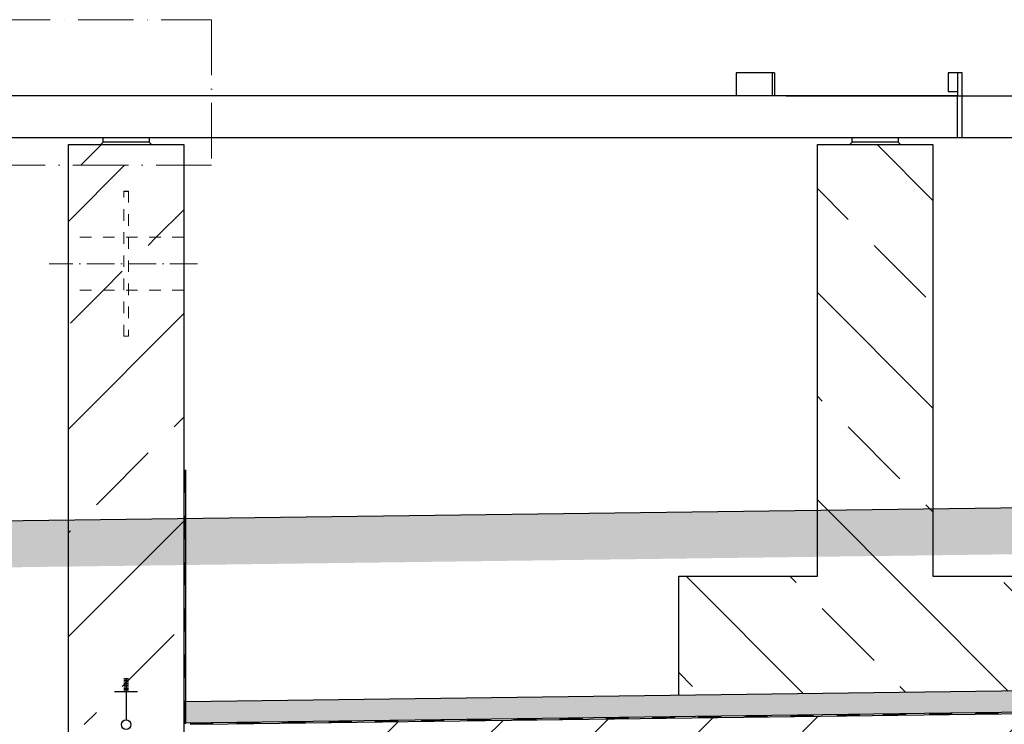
# Model space of a CAD drawing. Header units: millimetres. Extents: x 2605 to 1198744, y 17680 to 73723.
# Tile 397 of 656: x 8088 to 10220, y 53035 to 54559. Entities that reach past the tile are written whole.
import ezdxf

# ---------------------------------------------------------------- set-up
doc = ezdxf.new("R2010")
doc.units = ezdxf.units.MM
doc.linetypes.add('ACAD_ISO10W100', pattern=[18, 12, -3, 0, -3])
doc.linetypes.add('JIS_02_1.0', pattern=[2, 1, -1])
pattern_1 = [(45, (-21381.03, 16915), (-224.5064, 224.5064), []), (45, (-21156.52, 16915), (-224.5064, 224.5064), [158.75, -79.375])]

msp = doc.modelspace()

# ---------------------------------------------------------------- hatches: boundary and pattern name
at = {"lineweight": 13}
h = msp.add_hatch(dxfattribs=at)
h.set_pattern_fill('ANSI33', color=256, scale=50, style=0)
h.set_pattern_definition([(45, (0, 54779.8), (-224.506, 224.506), []), (45, (224.5, 54779.8), (-224.506, 224.506), [158.75, -79.375])])
h.paths.add_polyline_path([(8443.41118, 54289.15536), (8193.41118, 54289.15536), (8193.41118, 54244.15536), (8443.41118, 54244.15536)])
h = msp.add_hatch(dxfattribs=at)
h.set_pattern_fill('ANSI33', color=256, scale=50, angle=90, style=0)
h.set_pattern_definition([(135, (-21381.03, 16915), (-224.5064, -224.5064), []), (135, (-21381.03, 17139.5), (-224.5064, -224.5064), [158.75, -79.375])])
h.paths.add_polyline_path([(10065.21586, 54289.15536), (9815.06347, 54289.15536), (9815.06347, 53543.82884), (10065.21586, 53547.08861)])
h.paths.add_polyline_path([(10065.21586, 53355.2295), (10065.21586, 53547.08861), (9815.06347, 53543.82884), (9815.06347, 53355.2295), (9515.06347, 53355.2295), (9515.06347, 53097.60323), (10365.21586, 53108.6817), (10365.21586, 53355.2295)])
h = msp.add_hatch(dxfattribs=at)
h.set_pattern_fill('ANSI33', color=256, scale=50, style=0)
h.set_pattern_definition(pattern_1)
h.paths.add_polyline_path([(8313.41118, 54188.51613), (8323.41118, 54188.51613), (8323.41118, 54088.51613), (8443.41118, 54088.51613), (8443.41118, 54244.15536), (8193.41118, 54244.15536), (8193.41118, 54088.51613), (8313.41118, 54088.51613)])
h = msp.add_hatch(dxfattribs=at)
h.set_pattern_fill('ANSI33', color=256, scale=50, style=0)
h.set_pattern_definition(pattern_1)
h.paths.add_polyline_path([(8323.41118, 54188.51613), (8313.41118, 54188.51613), (8313.41118, 54088.51613), (8323.41118, 54088.51613)], flags=17)
h = msp.add_hatch(dxfattribs=at)
h.set_pattern_fill('ANSI33', color=256, scale=50, style=0)
h.set_pattern_definition(pattern_1)
h.paths.add_polyline_path([(8313.41118, 54088.51613), (8193.41118, 54088.51613), (8193.41118, 54031.36613), (8313.41118, 54031.36613)])
h = msp.add_hatch(dxfattribs=at)
h.set_pattern_fill('ANSI33', color=256, scale=50, style=0)
h.set_pattern_definition(pattern_1)
h.paths.add_polyline_path([(8323.41118, 54088.51613), (8313.41118, 54088.51613), (8313.41118, 54031.36613), (8323.41118, 54031.36613)])
h = msp.add_hatch(dxfattribs=at)
h.set_pattern_fill('ANSI33', color=256, scale=50, style=0)
h.set_pattern_definition(pattern_1)
h.paths.add_polyline_path([(8443.41118, 54088.51613), (8323.41118, 54088.51613), (8323.41118, 54031.36613), (8443.41118, 54031.36613)])
h = msp.add_hatch(dxfattribs=at)
h.set_pattern_fill('ANSI33', color=256, scale=50, style=0)
h.set_pattern_definition(pattern_1)
h.paths.add_polyline_path([(8313.41118, 54031.36613), (8193.41118, 54031.36613), (8193.41118, 53974.21613), (8313.41118, 53974.21613)])
h = msp.add_hatch(dxfattribs=at)
h.set_pattern_fill('ANSI33', color=256, scale=50, style=0)
h.set_pattern_definition(pattern_1)
h.paths.add_polyline_path([(8323.41118, 54031.36613), (8313.41118, 54031.36613), (8313.41118, 53974.21613), (8323.41118, 53974.21613)])
h = msp.add_hatch(dxfattribs=at)
h.set_pattern_fill('ANSI33', color=256, scale=50, style=0)
h.set_pattern_definition(pattern_1)
h.paths.add_polyline_path([(8443.41118, 54031.36613), (8323.41118, 54031.36613), (8323.41118, 53974.21613), (8443.41118, 53974.21613)])
h = msp.add_hatch(dxfattribs=at)
h.set_pattern_fill('ANSI33', color=256, scale=50, style=0)
h.set_pattern_definition(pattern_1)
h.paths.add_polyline_path([(8313.41118, 53974.21613), (8193.41118, 53974.21613), (8193.41118, 53522.69683), (8443.41118, 53525.95462), (8443.41118, 53974.21613), (8323.41118, 53974.21613), (8323.41118, 53874.21613), (8313.41118, 53874.21613)])
h = msp.add_hatch(dxfattribs=at)
h.set_pattern_fill('ANSI33', color=256, scale=50, style=0)
h.set_pattern_definition(pattern_1)
h.paths.add_polyline_path([(8323.41118, 53974.21613), (8313.41118, 53974.21613), (8313.41118, 53874.21613), (8323.41118, 53874.21613)], flags=17)
h = msp.add_hatch()
h.set_pattern_fill('EARTH', color=256, scale=12.5, angle=45.64495339, style=0)
h.set_pattern_definition([(45.645, (10075.91, 53036.38), (-1.2636, 112.2461), [79.375, -79.375]), (45.645, (10054.63, 53057.19), (-1.2636, 112.2461), [79.375, -79.375]), (45.645, (10033.346, 53077.996), (-1.2636, 112.2461), [79.375, -79.375]), (135.645, (10033.19, 53092.03), (-112.2461, -1.2636), [79.375, -79.375]), (135.645, (10054, 53113.31), (-112.2461, -1.2636), [79.375, -79.375]), (135.645, (10074.81, 53134.59), (-112.2461, -1.2636), [79.375, -79.375])])
h.paths.add_polyline_path([(4198.8812, 52494.77467), (4143.41118, 52577.9797), (5436.77004, 53440.21894), (16008.41302, 53577.9797), (16008.41302, 53477.97121), (5467.63824, 53340.6127)])
h = msp.add_hatch(dxfattribs=at)
h.set_pattern_fill('ANSI33', color=256, scale=50, style=0)
h.set_pattern_definition(pattern_1)
h.paths.add_polyline_path([(8443.41118, 53525.95462), (8193.41118, 53522.69683), (8193.41118, 53034.15536), (8308.05865, 53034.15536, -1), (8328.76371, 53034.15536), (8443.41118, 53034.15536)])
h = msp.add_hatch(dxfattribs=at)
h.set_pattern_fill('ANSI33', color=256, scale=50, style=0)
h.set_pattern_definition(pattern_1)
h.paths.add_polyline_path([(8673.41118, 52689.15536), (8593.41118, 52689.15536), (8593.41118, 52705.15536), (8553.41118, 52705.15536), (8553.41118, 52707.15536), (8713.41118, 52707.15536), (8713.41118, 52705.15536), (8673.41118, 52705.15536)], flags=16)
edge = h.paths.add_edge_path(flags=16)
edge.add_arc((17408.41302, 53223.98242), 5, 0, 360)
edge = h.paths.add_edge_path(flags=16)
edge.add_arc((17408.41302, 53173.98242), 5, 0, 360)
edge = h.paths.add_edge_path()
edge.add_line((8483.41172, 51049.66842), (8782.03524, 51049.66842))
edge.add_line((8782.03524, 51049.66842), (8778.39869, 52658.15536))
edge.add_arc((8775.39869, 52658.15536), 3, -90, 0.00002165, ccw=False)
edge.add_line((8775.39869, 52655.15536), (8772.39869, 52655.15536))
edge.add_line((8772.39869, 52655.15536), (8772.39869, 52695.15536))
edge.add_line((8772.39869, 52695.15536), (8832.39869, 52695.15536))
edge.add_line((8832.39869, 52695.15536), (18702.41302, 52692.35747))
edge.add_line((18702.41302, 52692.35747), (18702.41302, 52699.15536))
edge.add_line((18702.41302, 52699.15536), (18802.41302, 52699.15536))
edge.add_line((18802.41302, 52699.15536), (18802.41302, 52914.15536))
edge.add_line((18802.41302, 52914.15536), (18702.41302, 52914.15536))
edge.add_line((18702.41302, 52914.15536), (18702.41302, 52924.15536))
edge.add_line((18702.41302, 52924.15536), (18802.41302, 52924.15536))
edge.add_line((18802.41302, 52924.15536), (18802.41302, 53149.15536))
edge.add_line((18802.41302, 53149.15536), (17508.41302, 53149.15536))
edge.add_line((17508.41302, 53149.15536), (17508.41302, 53249.15536))
edge.add_line((17508.41302, 53249.15536), (17308.41302, 53249.15536))
edge.add_line((17308.41302, 53249.15536), (17308.41302, 53149.15536))
edge.add_line((17308.41302, 53149.15536), (8483.41118, 53034.15536))
edge.add_line((8483.41118, 53034.15536), (8483.41118, 52684.15536))
edge.add_line((8483.41118, 52684.15536), (8483.41172, 51049.66842))
at = {"lineweight": 9}
h = msp.add_hatch(dxfattribs=at)
h.set_pattern_fill('BETON_UNBEWEHRT', color=0, scale=100, pattern_type=2)
h.set_pattern_definition([(45, (-21363.352, 16914.986), (-17.67767, 17.67767), [12.5, -6.25])])
h.paths.add_polyline_path([(17304.41302, 53153.07734), (17304.41302, 53199.10748), (8447.41118, 53083.69048), (8447.41118, 53037.66034)])

# ---------------------------------------------------------------- linework, layer by layer
for p, q in [((9721.96595, 54444.15536), (9639.02367, 54444.15536)), ((9639.02367, 54444.15536), (9639.02367, 54394.15536)), ((9716.96595, 54444.15536), (9716.96595, 54394.15536)), ((9721.96595, 54444.15536), (9721.96595, 54394.15536)), ((10118.41118, 54444.15536), (10098.41118, 54444.15536)), ((10098.41118, 54444.15536), (10098.41118, 54404.15536)), ((10128.41118, 54444.15536), (10118.41118, 54444.15536)), ((10118.41118, 54444.15536), (10118.41118, 54394.15536)), ((10128.41118, 54304.15536), (10128.41118, 54444.15536)), ((10098.41118, 54404.15536), (10118.41118, 54404.15536)), ((10118.41118, 54394.15536), (6573.41118, 54394.15536)), ((9747.32226, 54394.15536), (10729.8638, 54394.15536)), ((10118.41118, 54304.15536), (10118.41118, 54394.15536)), ((6573.41118, 54304.15536), (10118.41118, 54304.15536)), ((8268.41118, 54294.15536), (8268.41118, 54304.15536)), ((8368.41118, 54304.15536), (8368.41118, 54294.15536)), ((9747.32226, 54304.15536), (13132.80609, 54304.15536)), ((9890.13966, 54294.15536), (9890.13966, 54304.15536)), ((9990.13966, 54304.15536), (9990.13966, 54294.15536)), ((10118.41118, 54304.15536), (10128.41118, 54304.15536)), ((8193.41118, 51049.66842), (8193.41118, 54289.15536)), ((8193.41118, 54289.15536), (8443.41118, 54289.15536)), ((8268.41118, 54294.15536), (8263.41118, 54289.15536)), ((8368.41118, 54294.15536), (8268.41118, 54294.15536)), ((8368.41118, 54294.15536), (8373.41118, 54289.15536)), ((8443.41118, 54289.15536), (8443.41118, 51049.66842)), ((9890.13966, 54294.15536), (9885.13966, 54289.15536)), ((9990.13966, 54294.15536), (9890.13966, 54294.15536)), ((9990.13966, 54294.15536), (9995.13966, 54289.15536)), ((8313.41118, 54188.51613), (8323.41118, 54188.51613)), ((16008.41302, 53577.9797), (5436.77004, 53440.21894)), ((8447.41118, 53037.66034), (8447.41118, 53585.62674)), ((17307.76152, 53199.15111), (8447.41118, 53083.69048)), ((17304.41302, 53153.07734), (8447.41118, 53037.66034)), ((17308.41302, 53149.15536), (8483.41118, 53034.15536)), ((8313.41118, 53133.80864), (8323.41118, 53133.80864)), ((8313.41118, 53130.28873), (8323.41118, 53130.28873)), ((8313.41118, 53126.76883), (8323.41118, 53126.76883)), ((8318.41118, 53134.15536), (8318.41118, 53044.50789)), ((8293.41118, 53105.6494), (8343.41118, 53105.6494)), ((8313.41118, 53123.24892), (8323.41118, 53123.24892)), ((8313.41118, 53119.72902), (8323.41118, 53119.72902)), ((8313.41118, 53116.20911), (8323.41118, 53116.20911)), ((8313.41118, 53112.68921), (8323.41118, 53112.68921)), ((8313.41118, 53109.1693), (8323.41118, 53109.1693))]:
    msp.add_line(p, q)
at = {"linetype": 'JIS_02_1.0', "lineweight": 18, "ltscale": 25}
for p, q in [((8443.41118, 54088.51613), (8193.41118, 54088.51613)), ((8443.41118, 53974.21613), (8193.41118, 53974.21613))]:
    msp.add_line(p, q, dxfattribs=at)
at = {"linetype": 'ACAD_ISO10W100', "lineweight": 18, "ltscale": 5}
msp.add_line((8473.29617, 54031.36613), (8151.68363, 54031.36613), dxfattribs=at)
at = {"linetype": 'JIS_02_1.0', "lineweight": 50, "ltscale": 50}
for p, q in [((8445.41118, 53035.66034), (8445.41118, 53585.60068)), ((17306.41302, 53151.12947), (8445.41118, 53035.66034))]:
    msp.add_line(p, q, dxfattribs=at)
at = {"linetype": 'ACAD_ISO10W100', "lineweight": 18, "ltscale": 10}
msp.add_lwpolyline([(6593.41118, 54559.15536), (8503.41118, 54559.15536), (8503.41118, 54244.15536), (6593.41118, 54244.15536)], close=True, dxfattribs=at)
msp.add_lwpolyline([(9515.06347, 53097.60323), (9515.06347, 53355.2295), (9815.06347, 53355.2295), (9815.06347, 54289.15536), (10065.21586, 54289.15536), (10065.21586, 53355.2295), (10365.21586, 53355.2295), (10365.21586, 53108.6817)])
at = {"linetype": 'JIS_02_1.0', "lineweight": 18, "ltscale": 25}
msp.add_lwpolyline([(8313.41118, 54188.51613), (8323.41118, 54188.51613), (8323.41118, 53874.21613), (8313.41118, 53874.21613)], close=True, dxfattribs=at)
msp.add_circle((8318.41118, 53034.15536), 10.35253)

doc.saveas('drawing.dxf')
